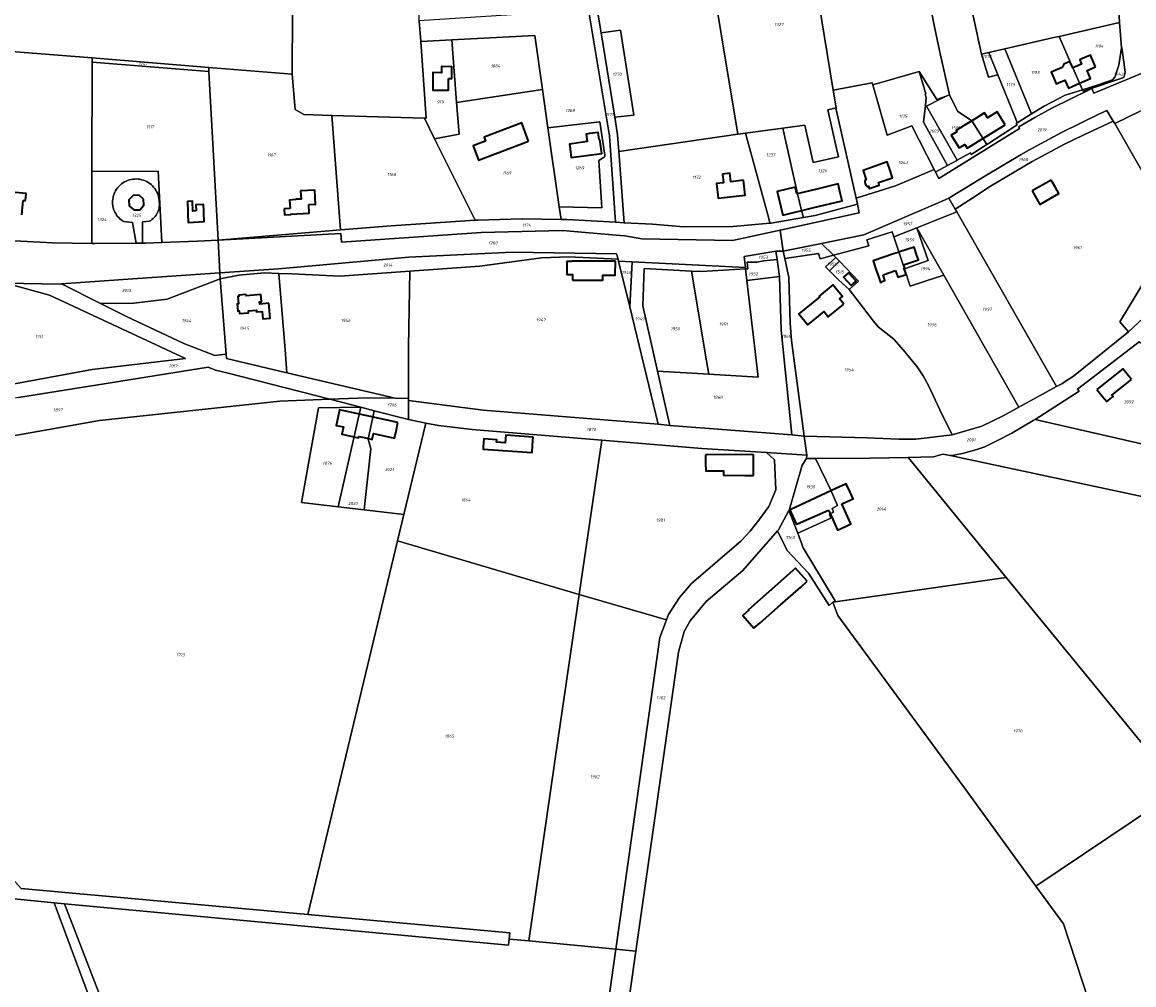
# Model space of a CAD drawing. Extents: x 177930 to 190767, y 381068 to 392034.
# Tile 280 of 318: x 181128 to 181770, y 389939 to 390496. Entities that reach past the tile are written whole.
import ezdxf
from ezdxf.enums import TextEntityAlignment as Align

# ---------------------------------------------------------------- set-up
doc = ezdxf.new("R2010")
doc.units = 0
for name, color, linetype, lineweight in [('B-XX-KG-GRENS_PERCEEL-GV', 150, 'Continuous', 25), ('B-XX-KG-GRENS_PERCEEL-S', 150, 'Continuous', 25), ('B-XX-OG-BEBOUWING-G', 7, 'Continuous', 35)]:
    doc.layers.add(name, color=color, linetype=linetype, lineweight=lineweight)
doc.styles.add('NLCS-ISO', font='NLCS-ISO.ttf', dxfattribs={"height": 1.8})

# ---------------------------------------------------------------- blocks, each defined once
blk = doc.blocks.new('SKG-PERCEELNUMMER-SO')
at = {"layer": 'DefPoints'}
blk.add_point((0, 0), dxfattribs=at)
at = {"style": 'NLCS-ISO', "oblique": 10, "flags": 1}
blk.add_attdef('GEMEENTECODE', text='', height=1.8, dxfattribs=at).set_placement((-0.5, 2.55), align=Align.MIDDLE_RIGHT)
at = {"style": 'NLCS-ISO', "oblique": 10}
blk.add_attdef('PERCEELNUMMER', text='', height=1.8, dxfattribs=at).set_placement((0, 0), align=Align.MIDDLE_CENTER)
at = {"style": 'NLCS-ISO', "oblique": 10, "flags": 1}
blk.add_attdef('SECTIE', text='', height=1.8, dxfattribs=at).set_placement((0.5, 2.5), align=Align.MIDDLE_LEFT)

msp = doc.modelspace()

# ---------------------------------------------------------------- linework, layer by layer
at = {"layer": 'B-XX-KG-GRENS_PERCEEL-GV'}
for points in [[(181283.774, 390465.641), (181285.585, 390445.323), (181290.616, 390442.346), (181306.768, 390441.751), (181360.266, 390440.21), (181361.265, 390440.181), (181358.115, 390484.595), (181357.274, 390496.445), (181357.34, 390510.083), (181357.807, 390606.111), (181346.797, 390607.044), (181284.709, 390612.306), (181284.233, 390537.641)], [(181444.534, 390598.761), (181460.12, 390503.203), (181462.324, 390489.644), (181473.503, 390491.154), (181481.276, 390441.895), (181470.247, 390440.916), (181471.936, 390430.531), (181472.63, 390420.954), (181541.366, 390430.945), (181513.187, 390600.571), (181443.887, 390602.73)], [(181598.168, 390446.213), (181596.526, 390456.367), (181588.215, 390507.212), (181573.26, 390598.7), (181513.187, 390600.571), (181541.366, 390430.945), (181545.903, 390431.604), (181567.495, 390434.457), (181580.106, 390436.123), (181584.909, 390414.604), (181599.562, 390417.879), (181598.472, 390422.759), (181593.463, 390445.163)], [(181168.2, 390475.068), (181235.623, 390469.569), (181283.774, 390465.641), (181284.233, 390537.641), (181022.833, 390559.66), (181017.497, 390515.583), (181031.046, 390513.973), (181013.068, 390441.369), (181013.022, 390441.182), (181038.178, 390438.307), (181041.738, 390465.844), (181058.624, 390465.14), (181089.251, 390463.863), (181089.826, 390481.415), (181126.373, 390478.479)], [(181761.952, 390495.524), (181760.033, 390530.752), (181723.203, 390526.957), (181721.687, 390526.801), (181672.552, 390521.738), (181682.293, 390477.237), (181686.403, 390478.18), (181695.747, 390480.325), (181723.973, 390486.805), (181727.099, 390487.523)], [(181656.39, 390451.022), (181661.701, 390452.949), (181663.751, 390453.693), (181658.098, 390478.419), (181655.092, 390493.153), (181649.585, 390519.784), (181626.034, 390514.96), (181614.431, 390512.583), (181588.215, 390507.212), (181596.526, 390456.367), (181619.024, 390460.758), (181619.401, 390459.433), (181646.237, 390467.171)], [(181464.521, 390418.833), (181464.523, 390418.53), (181464.448, 390418.237), (181464.301, 390417.972), (181464.092, 390417.753), (181461.559, 390416.256), (181461.105, 390415.862), (181462.891, 390388.484), (181438.157, 390389.08), (181439.209, 390381.673), (181442.54, 390381.62), (181470.612, 390380.082), (181467.188, 390430.074), (181455.104, 390502.873), (181357.274, 390496.445), (181358.115, 390484.595), (181376.078, 390485.531), (181424.106, 390488.034), (181428.531, 390456.871), (181431.675, 390434.73), (181461.653, 390438.204)], [(181472.63, 390420.954), (181471.936, 390430.531), (181470.247, 390440.916), (181462.324, 390489.644), (181460.12, 390503.203), (181455.104, 390502.873), (181467.188, 390430.074), (181470.612, 390380.082), (181475.612, 390379.808)], [(181761.952, 390495.524), (181727.099, 390487.523), (181734.967, 390469.318), (181740.533, 390456.695), (181749.01, 390459.43), (181758.017, 390462.368), (181759.269, 390464.044), (181761.62, 390470.984), (181763.138, 390481.012)], [(181470.247, 390440.916), (181481.276, 390441.895), (181473.503, 390491.154), (181462.324, 390489.644)], [(181358.115, 390484.595), (181361.265, 390440.181), (181360.266, 390440.21), (181366.186, 390428.296), (181380.306, 390431.001), (181378.893, 390449.225), (181376.078, 390485.531)], [(181376.078, 390485.531), (181378.893, 390449.225), (181428.531, 390456.871), (181424.106, 390488.034)], [(181695.747, 390480.325), (181711.105, 390442.68), (181718.35, 390447.18), (181730.6, 390453.49), (181740.533, 390456.695), (181734.967, 390469.318), (181727.099, 390487.523), (181723.973, 390486.805)], [(181168.2, 390475.068), (181126.373, 390478.479), (181089.826, 390481.415), (181089.251, 390463.863), (181058.624, 390465.14), (181032.586, 390419.065), (180978.321, 390426.53), (180971.175, 390386.881), (181036.452, 390377.634), (181065.561, 390373.962), (181089.141, 390371.557), (181107.001, 390370.272), (181123.273, 390369.291), (181145.394, 390368.239), (181168.116, 390367.794), (181168.149, 390409.498), (181168.198, 390472.663)], [(181682.293, 390477.237), (181686.266, 390463.923), (181691.617, 390465.358), (181686.403, 390478.18)], [(181691.617, 390465.358), (181701.817, 390440.277), (181702.905, 390437.587), (181711.105, 390442.68), (181695.747, 390480.325), (181686.403, 390478.18)], [(181740.933, 390455.788), (181764.525, 390463.851), (181765.155, 390466.899), (181764.836, 390469.821), (181763.377, 390481.043), (181763.138, 390481.012), (181761.62, 390470.984), (181759.269, 390464.044), (181758.017, 390462.368), (181749.01, 390459.43), (181740.533, 390456.695)], [(181168.198, 390472.663), (181168.149, 390409.498), (181206.311, 390409.549), (181208.545, 390368.314), (181229.135, 390369.123), (181241.044, 390369.763), (181235.752, 390467.196)], [(181235.623, 390469.569), (181168.2, 390475.068), (181168.198, 390472.663), (181235.752, 390467.196)], [(181283.774, 390465.641), (181235.623, 390469.569), (181235.752, 390467.196), (181241.044, 390369.763), (181291.27, 390374.05), (181311.808, 390375.711), (181306.768, 390441.751), (181290.616, 390442.346), (181285.585, 390445.323)], [(181654.797, 390410.587), (181655.58, 390409.054), (181655.86, 390409.17), (181662.553, 390412.878), (181648.733, 390437.982), (181649.789, 390447.537), (181649.821, 390447.828), (181650.283, 390452.003), (181649.656, 390454.116), (181650.058, 390454.235), (181646.237, 390467.171), (181619.401, 390459.433), (181627.652, 390430.4), (181641.894, 390435.835)], [(181662.553, 390412.878), (181667.871, 390415.824), (181668.178, 390415.994), (181666.678, 390418.621), (181650.401, 390447.135), (181658.249, 390451.173), (181661.701, 390452.949), (181656.39, 390451.022), (181646.237, 390467.171), (181650.058, 390454.235), (181649.656, 390454.116), (181650.283, 390452.003), (181649.821, 390447.828), (181649.789, 390447.537), (181648.733, 390437.982)], [(181439.209, 390381.673), (181438.157, 390389.08), (181431.675, 390434.73), (181428.531, 390456.871), (181378.893, 390449.225), (181380.306, 390431.001), (181366.186, 390428.296), (181389.602, 390381.187), (181390.89, 390381.27), (181416.82, 390382.03)], [(181598.168, 390446.213), (181598.311, 390445.33), (181609.696, 390394.042), (181632.477, 390401.049), (181654.797, 390410.587), (181641.894, 390435.835), (181627.652, 390430.4), (181619.401, 390459.433), (181619.024, 390460.758), (181596.526, 390456.367)], [(181685.351, 390425.085), (181676.682, 390438.81), (181668.338, 390444.37), (181663.751, 390453.693), (181661.701, 390452.949), (181658.249, 390451.173), (181650.401, 390447.135), (181666.678, 390418.621), (181668.178, 390415.994), (181668.221, 390416.018), (181675.77, 390420.2), (181676.3, 390419.3)], [(181799.588, 390447.573), (181798.715, 390452.933), (181797.709, 390452.756), (181773.889, 390444.22), (181759.337, 390437.242), (181789.273, 390384.642), (181788.899, 390438.625), (181795.486, 390440.415), (181800.585, 390441.447)], [(181580.106, 390436.123), (181567.495, 390434.457), (181575.84, 390396.504), (181578.285, 390386.824), (181579.283, 390382.871), (181586.02, 390384.07), (181610.492, 390390.455), (181609.696, 390394.042), (181598.311, 390445.33), (181598.168, 390446.213), (181593.463, 390445.163), (181598.472, 390422.759), (181599.562, 390417.879), (181584.909, 390414.604)], [(181663.39, 390393.985), (181667.059, 390387.558), (181677.161, 390394.216), (181687.326, 390401.017), (181711.413, 390415.191), (181730.13, 390425.302), (181740.905, 390430.383), (181758.362, 390438.44), (181754.719, 390444.648), (181750.066, 390442.544), (181728.487, 390431.97), (181709.484, 390421.756), (181705.107, 390419.244), (181684.141, 390406.646)], [(181366.186, 390428.296), (181360.266, 390440.21), (181306.768, 390441.751), (181311.808, 390375.711), (181341.1, 390378.08), (181389.602, 390381.187)], [(181461.653, 390438.204), (181431.675, 390434.73), (181438.157, 390389.08), (181462.891, 390388.484), (181461.105, 390415.862), (181461.559, 390416.256), (181464.092, 390417.753), (181464.301, 390417.972), (181464.448, 390418.237), (181464.523, 390418.53), (181464.521, 390418.833)], [(181759.337, 390437.242), (181758.362, 390438.44), (181740.905, 390430.383), (181730.13, 390425.302), (181711.413, 390415.191), (181687.326, 390401.017), (181677.161, 390394.216), (181667.059, 390387.558), (181667.914, 390386.06), (181725.498, 390285.183), (181728.589, 390286.652), (181731.224, 390288.394), (181735.352, 390291.166), (181767.104, 390316.775), (181762.136, 390322.44), (181794.34, 390375.774), (181789.273, 390384.642)], [(181559.941, 390379.498), (181559.217, 390382.185), (181545.903, 390431.604), (181541.366, 390430.945), (181472.63, 390420.954), (181475.612, 390379.808), (181492, 390378.91), (181510.19, 390377.35), (181538.78, 390377.71)], [(181559.217, 390382.185), (181559.941, 390379.498), (181560.68, 390379.56), (181579.283, 390382.871), (181578.285, 390386.824), (181575.84, 390396.504), (181567.495, 390434.457), (181545.903, 390431.604)], [(181208.545, 390368.314), (181206.311, 390409.549), (181168.149, 390409.498), (181168.116, 390367.794), (181170.041, 390367.756), (181193.709, 390367.909), (181191.477, 390380.012), (181186.628, 390380.468), (181185.809, 390380.959), (181185.029, 390381.511), (181184.293, 390382.119), (181183.604, 390382.781), (181182.966, 390383.492), (181182.384, 390384.25), (181181.861, 390385.049), (181181.398, 390385.884), (181181, 390386.753), (181180.668, 390387.648), (181180.403, 390388.566), (181180.209, 390389.501), (181180.085, 390390.448), (181180.032, 390391.402), (181180.056, 390392.435), (181180.158, 390393.463), (181180.339, 390394.481), (181180.597, 390395.481), (181180.932, 390396.459), (181181.34, 390397.408), (181181.819, 390398.323), (181182.367, 390399.199), (181182.981, 390400.031), (181183.656, 390400.813), (181184.39, 390401.541), (181185.177, 390402.21), (181186.013, 390402.818), (181186.893, 390403.359), (181187.811, 390403.832), (181188.764, 390404.233), (181189.744, 390404.56), (181190.746, 390404.811), (181191.765, 390404.984), (181192.794, 390405.079), (181193.827, 390405.095), (181194.859, 390405.032), (181195.882, 390404.89), (181196.892, 390404.67), (181197.881, 390404.373), (181198.846, 390404.001), (181199.779, 390403.557), (181200.675, 390403.043), (181201.529, 390402.461), (181202.336, 390401.816), (181203.091, 390401.111), (181203.791, 390400.35), (181204.429, 390399.538), (181205.004, 390398.679), (181205.512, 390397.779), (181205.949, 390396.843), (181206.313, 390395.876), (181206.602, 390394.884), (181206.814, 390393.872), (181206.948, 390392.848), (181207.003, 390391.816), (181207.09, 390390.928), (181207.105, 390390.036), (181207.047, 390389.145), (181206.917, 390388.263), (181206.716, 390387.393), (181206.445, 390386.543), (181206.106, 390385.718), (181205.7, 390384.923), (181205.232, 390384.164), (181204.703, 390383.445), (181204.118, 390382.771), (181203.48, 390382.148), (181202.793, 390381.578), (181202.062, 390381.066), (181201.292, 390380.615), (181197.313, 390380.288), (181197.308, 390367.932), (181199.123, 390367.944)], [(181201.292, 390380.615), (181202.062, 390381.066), (181202.793, 390381.578), (181203.48, 390382.148), (181204.118, 390382.771), (181204.703, 390383.445), (181205.232, 390384.164), (181205.7, 390384.923), (181206.106, 390385.718), (181206.445, 390386.543), (181206.716, 390387.393), (181206.917, 390388.263), (181207.047, 390389.145), (181207.105, 390390.036), (181207.09, 390390.928), (181207.003, 390391.816), (181206.948, 390392.848), (181206.814, 390393.872), (181206.602, 390394.884), (181206.313, 390395.876), (181205.949, 390396.843), (181205.512, 390397.779), (181205.004, 390398.679), (181204.429, 390399.538), (181203.791, 390400.35), (181203.091, 390401.111), (181202.336, 390401.816), (181201.529, 390402.461), (181200.675, 390403.043), (181199.779, 390403.557), (181198.846, 390404.001), (181197.881, 390404.373), (181196.892, 390404.67), (181195.882, 390404.89), (181194.859, 390405.032), (181193.827, 390405.095), (181192.794, 390405.079), (181191.765, 390404.984), (181190.746, 390404.811), (181189.744, 390404.56), (181188.764, 390404.233), (181187.811, 390403.832), (181186.893, 390403.359), (181186.013, 390402.818), (181185.177, 390402.21), (181184.39, 390401.541), (181183.656, 390400.813), (181182.981, 390400.031), (181182.367, 390399.199), (181181.819, 390398.323), (181181.34, 390397.408), (181180.932, 390396.459), (181180.597, 390395.481), (181180.339, 390394.481), (181180.158, 390393.463), (181180.056, 390392.435), (181180.032, 390391.402), (181180.085, 390390.448), (181180.209, 390389.501), (181180.403, 390388.566), (181180.668, 390387.648), (181181, 390386.753), (181181.398, 390385.884), (181181.861, 390385.049), (181182.384, 390384.25), (181182.966, 390383.492), (181183.604, 390382.781), (181184.293, 390382.119), (181185.029, 390381.511), (181185.809, 390380.959), (181186.628, 390380.468), (181191.477, 390380.012), (181193.709, 390367.909), (181197.308, 390367.932), (181197.313, 390380.288)], [(181589.74, 390367.832), (181596.676, 390360.98), (181617.047, 390366.474), (181616.022, 390369.949), (181630.502, 390374.474), (181631.52, 390371.608), (181644.873, 390376.91), (181667.914, 390386.06), (181667.059, 390387.558), (181663.39, 390393.985), (181659.857, 390392.437), (181614.24, 390372.831)], [(181565.823, 390375.495), (181611.588, 390385.521), (181610.492, 390390.455), (181586.02, 390384.07), (181579.283, 390382.871), (181560.68, 390379.56), (181559.941, 390379.498), (181538.78, 390377.71), (181510.19, 390377.35), (181492, 390378.91), (181475.612, 390379.808), (181470.612, 390380.082), (181442.54, 390381.62), (181439.209, 390381.673), (181416.82, 390382.03), (181390.89, 390381.27), (181389.602, 390381.187), (181341.1, 390378.08), (181311.808, 390375.711), (181291.27, 390374.05), (181241.044, 390369.763), (181311.97, 390373.58), (181312.359, 390368.485), (181393.137, 390374.075), (181440.103, 390375.378), (181471.124, 390372.61), (181476.163, 390372.207), (181485.949, 390370.435), (181538.263, 390369.457)], [(181660.44, 390349.456), (181703.805, 390273.066), (181725.498, 390285.183), (181667.914, 390386.06), (181644.873, 390376.91)], [(181789.273, 390384.642), (181794.34, 390375.774), (181762.136, 390322.44), (181767.104, 390316.775), (181778.486, 390327.3), (181802.86, 390351.282), (181806.482, 390357.47), (181812.113, 390367.778), (181813.887, 390372.365), (181821.202, 390389.479)], [(181565.823, 390375.495), (181538.263, 390369.457), (181485.949, 390370.435), (181476.163, 390372.207), (181471.124, 390372.61), (181440.103, 390375.378), (181393.137, 390374.075), (181312.359, 390368.485), (181311.97, 390373.58), (181241.044, 390369.763), (181242.074, 390350.799), (181275.922, 390353.151), (181351.323, 390359.928), (181411.164, 390362.698), (181471.186, 390361.815), (181472.161, 390358.761), (181472.514, 390357.656), (181480.425, 390357.258), (181545.838, 390353.961), (181545.002, 390360.306), (181563.383, 390363.391), (181567.686, 390363.28)], [(181596.676, 390360.98), (181598.056, 390359.616), (181600.19, 390357.61), (181611.132, 390346.053), (181605.754, 390341.177), (181619.761, 390322.953), (181622.525, 390319.687), (181631.529, 390312.458), (181637.17, 390306.151), (181644.985, 390296.473), (181648.502, 390291.259), (181651.58, 390285.662), (181658.185, 390271.651), (181665.289, 390257.119), (181682.328, 390262.103), (181694.828, 390268.052), (181703.805, 390273.066), (181660.44, 390349.456), (181649.723, 390345.934), (181641.037, 390343.108), (181637.796, 390353.167), (181631.52, 390371.608), (181630.502, 390374.474), (181616.022, 390369.949), (181617.047, 390366.474)], [(181637.796, 390353.167), (181651.427, 390357.896), (181644.873, 390376.91), (181631.52, 390371.608)], [(181644.873, 390376.91), (181651.427, 390357.896), (181637.796, 390353.167), (181641.037, 390343.108), (181649.723, 390345.934), (181660.44, 390349.456)], [(181568.541, 390359.158), (181587.979, 390362.029), (181588.991, 390358.907), (181596.676, 390360.98), (181589.74, 390367.832), (181567.686, 390363.28)], [(181242.321, 390347.333), (181253.041, 390349.558), (181267.819, 390350.733), (181276.139, 390350.43), (181283.623, 390350.158), (181311.297, 390348.847), (181351.897, 390351.792), (181392.227, 390354.717), (181427.945, 390359.551), (181443.538, 390360.074), (181472.161, 390358.761), (181471.186, 390361.815), (181411.164, 390362.698), (181351.323, 390359.928), (181275.922, 390353.151), (181242.074, 390350.799), (181242.263, 390347.311)], [(181472.514, 390357.656), (181472.161, 390358.761), (181443.538, 390360.074), (181427.945, 390359.551), (181392.227, 390354.717), (181351.897, 390351.792), (181351.125, 390308.086), (181351.105, 390278.139), (181351.104, 390277.091), (181394.291, 390271.415), (181495.378, 390263.392), (181478.925, 390331.226)], [(181563.383, 390363.391), (181545.002, 390360.306), (181545.838, 390353.961), (181545.917, 390353.154), (181547.207, 390353.185), (181546.792, 390356.951), (181552.47, 390356.98), (181556.51, 390357.72), (181564.197, 390358.553)], [(181567.686, 390363.28), (181563.383, 390363.391), (181564.197, 390358.553), (181565.305, 390350.03), (181565.468, 390348.778), (181566.531, 390317.694), (181572.585, 390257.078), (181579.768, 390256.377), (181572.448, 390311.629), (181571.639, 390321.77), (181570.832, 390348.118), (181568.541, 390359.158)], [(181596.676, 390360.98), (181588.991, 390358.907), (181587.979, 390362.029), (181568.541, 390359.158), (181570.832, 390348.118), (181571.639, 390321.77), (181572.448, 390311.629), (181579.768, 390256.377), (181616.108, 390255.374), (181634.449, 390254.644), (181644.343, 390254.688), (181665.289, 390257.119), (181658.185, 390271.651), (181651.58, 390285.662), (181648.502, 390291.259), (181644.985, 390296.473), (181637.17, 390306.151), (181631.529, 390312.458), (181622.525, 390319.687), (181619.761, 390322.953), (181605.754, 390341.177), (181599.627, 390346.787), (181594.405, 390352.054), (181592.14, 390354.339), (181598.056, 390359.616)], [(181472.514, 390357.656), (181478.925, 390331.226), (181480.425, 390357.258)], [(181495.378, 390263.392), (181502.074, 390262.571), (181500.009, 390271.738), (181494.99, 390294.02), (181486.514, 390331.653), (181487.208, 390353.346), (181514.555, 390351.87), (181520.398, 390351.555), (181545.917, 390353.154), (181545.838, 390353.961), (181480.425, 390357.258), (181478.925, 390331.226)], [(181545.917, 390353.154), (181546.675, 390346.396), (181565.468, 390348.778), (181565.305, 390350.03), (181564.197, 390358.553), (181556.51, 390357.72), (181552.47, 390356.98), (181546.792, 390356.951), (181547.207, 390353.185)], [(181598.056, 390359.616), (181592.14, 390354.339), (181594.405, 390352.054), (181600.19, 390357.61)], [(181594.405, 390352.054), (181599.627, 390346.787), (181605.754, 390341.177), (181611.132, 390346.053), (181600.19, 390357.61)], [(181150.623, 390344.418), (181173.146, 390333.091), (181192.34, 390333.193), (181211.666, 390335.592), (181242.263, 390347.311), (181242.074, 390350.799), (181194.437, 390347.49)], [(181242.263, 390347.311), (181211.666, 390335.592), (181192.34, 390333.193), (181173.146, 390333.091), (181188.053, 390325.594), (181221.214, 390309.9), (181239.053, 390303.108), (181239.192, 390303.071), (181245.752, 390303.726), (181242.321, 390347.333)], [(181245.752, 390303.726), (181245.944, 390301.289), (181280.804, 390292.971), (181279.721, 390306.315), (181276.139, 390350.43), (181267.819, 390350.733), (181253.041, 390349.558), (181242.321, 390347.333)], [(181280.804, 390292.971), (181343.369, 390278.267), (181351.105, 390278.139), (181351.125, 390308.086), (181351.897, 390351.792), (181311.297, 390348.847), (181283.623, 390350.158), (181276.139, 390350.43), (181279.721, 390306.315)], [(181494.99, 390294.02), (181524.673, 390292.197), (181523.549, 390298.826), (181514.555, 390351.87), (181487.208, 390353.346), (181486.514, 390331.653)], [(181524.673, 390292.197), (181494.99, 390294.02), (181500.009, 390271.738), (181502.074, 390262.571), (181572.585, 390257.078), (181566.531, 390317.694), (181565.468, 390348.778), (181546.675, 390346.396), (181553.084, 390290.452)], [(181514.555, 390351.87), (181523.549, 390298.826), (181524.673, 390292.197), (181553.084, 390290.452), (181546.675, 390346.396), (181545.917, 390353.154), (181520.398, 390351.555)], [(181111.525, 390344.882), (181107.519, 390337.948), (181071.633, 390275.843), (181115.953, 390285.21), (181168.266, 390294.971), (181222.199, 390301.376), (181143.672, 390337.914), (181118.456, 390344.915)], [(181790.584, 390248.358), (181797.075, 390257.582), (181803.723, 390284.477), (181773.381, 390310.935), (181737.72, 390283.516), (181738.646, 390282.497), (181713.147, 390265.998)], [(181068.034, 390269.615), (181061.797, 390258.82), (181051.187, 390239.98), (181068.418, 390244.756), (181119.376, 390256.063), (181172.452, 390265.524), (181276.769, 390276.588), (181305.598, 390277.701), (181246.03, 390292.942), (181239.484, 390294.504), (181235.224, 390296.244), (181180.039, 390287.501), (181125.631, 390278.718), (181076.023, 390270.839)], [(181323.473, 390273.127), (181305.598, 390277.701), (181276.769, 390276.588), (181172.452, 390265.524), (181119.376, 390256.063), (181068.418, 390244.756), (181051.187, 390239.98), (181047.551, 390233.469), (181068.805, 390239.631), (181122.261, 390250.839), (181110.102, 390098.95), (181113.689, 390096.188), (181114.356, 390091.618), (181120.511, 390002.45), (181127.274, 389994.816), (181292.973, 389979.812), (181344.748, 390195.907), (181348.4, 390211.151), (181325.452, 390213.823), (181310.48, 390215.566), (181289.253, 390218.037), (181299.101, 390272.809)], [(181351.105, 390278.139), (181343.369, 390278.267), (181327.19, 390278.534), (181305.598, 390277.701), (181323.473, 390273.127), (181331.29, 390271.127), (181351.097, 390266.059), (181351.104, 390277.091)], [(181579.768, 390256.377), (181572.585, 390257.078), (181502.074, 390262.571), (181495.378, 390263.392), (181394.291, 390271.415), (181351.104, 390277.091), (181351.097, 390266.059), (181361.057, 390263.977), (181368.318, 390262.459), (181387.908, 390260.229), (181462.785, 390254.001), (181520.512, 390249.199), (181557.888, 390246.889), (181581.235, 390245.308)], [(181860.507, 390203.181), (181855.047, 390234.726), (181853.777, 390242.067), (181851.686, 390243.491), (181849.63, 390244.966), (181847.612, 390246.493), (181845.633, 390248.069), (181843.693, 390249.694), (181841.795, 390251.366), (181839.939, 390253.086), (181812.228, 390279.115), (181811.331, 390277.841), (181797.075, 390257.582), (181794.571, 390247.451), (181790.584, 390248.358), (181713.147, 390265.998), (181712.009, 390265.425), (181699.715, 390258.17), (181691.019, 390253.604), (181684.133, 390250.235), (181679.433, 390248.622), (181671.236, 390246.392), (181664.974, 390245.245), (181664.123, 390245.12)], [(181310.48, 390215.566), (181323.473, 390273.127), (181299.101, 390272.809), (181289.253, 390218.037)], [(181331.29, 390271.127), (181323.473, 390273.127), (181310.48, 390215.566), (181325.452, 390213.823), (181326.04, 390219.25), (181329.278, 390249.125), (181327.696, 390254.713), (181330.471, 390267.381)], [(181351.097, 390266.059), (181331.29, 390271.127), (181330.471, 390267.381), (181327.696, 390254.713), (181329.278, 390249.125), (181326.04, 390219.25), (181325.452, 390213.823), (181348.4, 390211.151), (181361.057, 390263.977)], [(181348.4, 390211.151), (181344.748, 390195.907), (181449.681, 390164.803), (181462.785, 390254.001), (181387.908, 390260.229), (181368.318, 390262.459), (181361.057, 390263.977)], [(181500.225, 390150.259), (181501.4, 390153.28), (181507.673, 390163.115), (181514.611, 390171.202), (181543.371, 390195.951), (181548.483, 390201.412), (181553.614, 390207.8), (181559.231, 390215.797), (181563.283, 390225.363), (181562.664, 390242.659), (181557.888, 390246.889), (181520.512, 390249.199), (181462.785, 390254.001), (181449.681, 390164.803)], [(181557.888, 390246.889), (181562.664, 390242.659), (181563.283, 390225.363), (181559.231, 390215.797), (181553.614, 390207.8), (181548.483, 390201.412), (181543.371, 390195.951), (181514.611, 390171.202), (181507.673, 390163.115), (181501.4, 390153.28), (181500.225, 390150.259), (181496.242, 390140.015), (181470.827, 389959.841), (181482.49, 389958.628), (181507.098, 390131.438), (181510.426, 390143.513), (181513.861, 390149.552), (181523.179, 390160.703), (181544.227, 390178.791), (181564.338, 390201.621), (181564.902, 390202.261), (181570.957, 390213.472), (181571.335, 390214.172), (181578.568, 390239.638), (181581.002, 390243.377), (181581.235, 390245.308)], [(181747.49, 389919.638), (181942.456, 389929.319), (181936.143, 389952.125), (181867.405, 390200.45), (181865.486, 390200.914), (181865.415, 390202.133), (181860.507, 390203.181), (181664.123, 390245.12), (181659.938, 390246.014), (181654.508, 390244.364), (181639.87, 390244.117), (181640.973, 390242.767), (181696.559, 390174.745), (181796.87, 390052.108), (181713.534, 389996.138), (181729.647, 389974.368)], [(181570.957, 390213.472), (181576.083, 390200.231), (181595.192, 390208.99), (181594.338, 390211.225), (181596.667, 390212.405), (181595.821, 390214.591), (181599.073, 390216.292), (181595.113, 390225.136), (181586.259, 390243.429), (181581.002, 390243.377), (181578.568, 390239.638), (181571.335, 390214.172)], [(181639.87, 390244.117), (181617.55, 390243.74), (181586.259, 390243.429), (181595.113, 390225.136), (181599.073, 390216.292), (181595.821, 390214.591), (181596.667, 390212.405), (181594.338, 390211.225), (181595.192, 390208.99), (181576.083, 390200.231), (181579.249, 390191.854), (181597.574, 390161.234), (181596.278, 390160.355), (181696.559, 390174.745), (181640.973, 390242.767)], [(181564.338, 390201.621), (181569.898, 390190.179), (181582.279, 390177.101), (181594.16, 390158.547), (181596.278, 390160.355), (181597.574, 390161.234), (181579.249, 390191.854), (181576.083, 390200.231), (181570.957, 390213.472), (181564.902, 390202.261)], [(181409.285, 389965.547), (181420.585, 389964.499), (181437.275, 390080.357), (181449.681, 390164.803), (181344.748, 390195.907), (181292.973, 389979.812), (181409.64, 389969.248)], [(181696.559, 390174.745), (181596.278, 390160.355), (181599.263, 390152.703), (181633.27, 390106.25), (181674.235, 390050.373), (181713.534, 389996.138), (181796.87, 390052.108)], [(181420.585, 389964.499), (181470.827, 389959.841), (181496.242, 390140.015), (181500.225, 390150.259), (181449.681, 390164.803), (181437.275, 390080.357)], [(181112.331, 390031.13), (181114.613, 389997.797), (181115.626, 389992.61), (181117.286, 389990.031), (181121.293, 389988.972), (181146.31, 389986.506), (181152.242, 389985.983), (181408.946, 389962.018), (181409.285, 389965.547), (181409.64, 389969.248), (181292.973, 389979.812), (181127.274, 389994.816), (181120.511, 390002.45), (181114.356, 390091.618), (181113.689, 390096.188), (181110.102, 390098.95), (180970.267, 390095.081), (180966.272, 390088.295), (181102.34, 390092.281), (181108.507, 390086.973)], [(181146.31, 389986.506), (181121.293, 389988.972), (181119.201, 389985.692), (180898.743, 389959.742), (180932.637, 389874.239), (181177.723, 389902.103)], [(181347.161, 389525.643), (181283.499, 389671.611), (181240.748, 389769.632), (181196.676, 389870.684), (181152.242, 389985.983), (181146.31, 389986.506), (181177.723, 389902.103), (181190.876, 389866.764), (181193.208, 389861.477), (181214.297, 389813.677), (181234.566, 389767.735), (181302.915, 389612.81), (181342.422, 389523.262)], [(181451.809, 389834.204), (181456.443, 389860.242), (181458.815, 389876.218), (181463.159, 389905.481), (181470.827, 389959.841), (181420.585, 389964.499), (181409.285, 389965.547), (181408.946, 389962.018), (181152.242, 389985.983), (181196.676, 389870.684), (181240.748, 389769.632), (181348.41, 389802.57)]]:
    msp.add_lwpolyline(points, close=True, dxfattribs=at)
for points in [[(181760.033, 390530.752), (181761.952, 390495.524), (181763.138, 390481.012), (181763.377, 390481.043), (181764.836, 390469.821), (181765.155, 390466.899), (181764.525, 390463.851), (181740.933, 390455.788), (181740.533, 390456.695), (181730.6, 390453.49), (181718.35, 390447.18), (181711.105, 390442.68), (181702.905, 390437.587), (181702.33, 390437.23), (181702.84, 390436.38), (181686.22, 390425.64), (181685.351, 390425.085), (181676.3, 390419.3), (181675.77, 390420.2), (181668.221, 390416.018), (181668.178, 390415.994), (181667.871, 390415.824), (181662.553, 390412.878), (181655.86, 390409.17), (181655.58, 390409.054), (181657.484, 390405.328), (181704.222, 390434.335), (181703.835, 390435.29), (181713.004, 390440.706), (181722.877, 390446.121), (181733.821, 390451.383), (181746.058, 390457.335), (181747.193, 390454.676), (181751.458, 390456.46), (181777.83, 390467.489)], [(181649.585, 390519.784), (181655.092, 390493.153), (181658.098, 390478.419), (181663.751, 390453.693), (181668.338, 390444.37), (181676.682, 390438.81), (181685.351, 390425.085), (181686.22, 390425.64), (181702.84, 390436.38), (181702.33, 390437.23), (181702.905, 390437.587), (181701.817, 390440.277), (181691.617, 390465.358), (181686.266, 390463.923), (181682.293, 390477.237), (181672.552, 390521.738)], [(181777.83, 390467.489), (181751.458, 390456.46), (181747.193, 390454.676), (181746.058, 390457.335), (181733.821, 390451.383), (181722.877, 390446.121), (181713.004, 390440.706), (181703.835, 390435.29), (181704.222, 390434.335), (181657.484, 390405.328), (181655.58, 390409.054), (181654.797, 390410.587), (181632.477, 390401.049), (181609.696, 390394.042), (181610.492, 390390.455), (181611.588, 390385.521), (181565.823, 390375.495), (181567.686, 390363.28), (181589.74, 390367.832), (181614.24, 390372.831), (181659.857, 390392.437), (181663.39, 390393.985), (181684.141, 390406.646), (181705.107, 390419.244), (181709.484, 390421.756), (181728.487, 390431.97), (181750.066, 390442.544), (181754.719, 390444.648), (181758.362, 390438.44), (181759.337, 390437.242), (181773.889, 390444.22)], [(181118.456, 390344.915), (181149.846, 390344.364), (181150.623, 390344.418), (181194.437, 390347.49), (181242.074, 390350.799), (181241.044, 390369.763), (181229.135, 390369.123), (181208.545, 390368.314), (181199.123, 390367.944), (181197.308, 390367.932), (181193.709, 390367.909), (181170.041, 390367.756), (181168.116, 390367.794), (181145.394, 390368.239), (181123.273, 390369.291)], [(181125.631, 390278.718), (181180.039, 390287.501), (181235.224, 390296.244), (181239.484, 390294.504), (181246.03, 390292.942), (181305.598, 390277.701), (181327.19, 390278.534), (181343.369, 390278.267), (181280.804, 390292.971), (181245.944, 390301.289), (181245.752, 390303.726), (181239.192, 390303.071), (181239.053, 390303.108), (181221.214, 390309.9), (181188.053, 390325.594), (181173.146, 390333.091), (181150.623, 390344.418), (181149.846, 390344.364), (181118.456, 390344.915), (181143.672, 390337.914), (181222.199, 390301.376), (181168.266, 390294.971), (181115.953, 390285.21)], [(181778.486, 390327.3), (181767.104, 390316.775), (181735.352, 390291.166), (181731.224, 390288.394), (181728.589, 390286.652), (181725.498, 390285.183), (181703.805, 390273.066), (181694.828, 390268.052), (181682.328, 390262.103), (181665.289, 390257.119), (181644.343, 390254.688), (181634.449, 390254.644), (181616.108, 390255.374), (181579.768, 390256.377), (181581.235, 390245.308), (181581.002, 390243.377), (181586.259, 390243.429), (181617.55, 390243.74), (181639.87, 390244.117), (181654.508, 390244.364), (181659.938, 390246.014), (181664.123, 390245.12), (181664.974, 390245.245), (181671.236, 390246.392), (181679.433, 390248.622), (181684.133, 390250.235), (181691.019, 390253.604), (181699.715, 390258.17), (181712.009, 390265.425), (181713.147, 390265.998), (181738.646, 390282.497), (181737.72, 390283.516), (181773.381, 390310.935)], [(181747.49, 389919.638), (181729.647, 389974.368), (181713.534, 389996.138), (181674.235, 390050.373), (181633.27, 390106.25), (181599.263, 390152.703), (181596.278, 390160.355), (181594.16, 390158.547), (181582.279, 390177.101), (181569.898, 390190.179), (181564.338, 390201.621), (181544.227, 390178.791), (181523.179, 390160.703), (181513.861, 390149.552), (181510.426, 390143.513), (181507.098, 390131.438), (181482.49, 389958.628), (181462.53, 389818.454)], [(181462.53, 389818.454), (181482.49, 389958.628), (181470.827, 389959.841), (181463.159, 389905.481)]]:
    msp.add_lwpolyline(points, dxfattribs=at)
at = {"layer": 'B-XX-OG-BEBOUWING-G'}
for points in [[(181748.166, 390469.992), (181745.257, 390476.669), (181740.673, 390474.672)], [(181728.87, 390469.624), (181722.541, 390466.906), (181723.444, 390464.671)], [(181734.955, 390469.312), (181733.331, 390473.047), (181729.711, 390471.535), (181728.87, 390469.624)], [(181740.673, 390474.672), (181738.952, 390473.932), (181740.004, 390471.481), (181734.955, 390469.312)], [(181738.813, 390460.457), (181745.223, 390463.249), (181743.224, 390467.838), (181748.166, 390469.992)], [(181723.444, 390464.671), (181725.441, 390460.088), (181730.405, 390462.25), (181732.403, 390457.664), (181738.813, 390460.457)], [(181695.857, 390436.425), (181693.161, 390440.767), (181691.325, 390443.863), (181685.754, 390440.414), (181683.972, 390443.293), (181678.539, 390439.924)], [(181678.539, 390439.924), (181671.813, 390435.754), (181667.58, 390433.094), (181667.987, 390432.446), (181664.655, 390430.353), (181669.267, 390423.009), (181672.601, 390425.102), (181674.01, 390422.86), (181684.926, 390429.638)], [(181684.926, 390429.638), (181695.857, 390436.425)], [(181293.458, 390390.389), (181297.077, 390390.538), (181297.097, 390390.248), (181297.369, 390390.263), (181297.149, 390394.408), (181296.922, 390398.672), (181288.668, 390398.234)], [(181582.201, 390398.054), (181577.151, 390396.825), (181575.528, 390396.428), (181574.562, 390400.377), (181564.166, 390397.833), (181565.131, 390393.891), (181567.49, 390384.198), (181584.562, 390388.352)], [(181600.5, 390397.164), (181599.291, 390402.193), (181587.746, 390399.404), (181582.201, 390398.054)], [(181722.504, 390404.433), (181711.456, 390398.286)], [(181713.932, 390393.836), (181715.894, 390390.415), (181726.864, 390396.708), (181724.888, 390400.148)], [(181724.888, 390400.148), (181722.504, 390404.433)], [(181129.664, 390392.638), (181130.035, 390396.76), (181119.563, 390397.718), (181118.517, 390386.063), (181119.609, 390385.962), (181121.596, 390385.778)], [(181127.687, 390384.323), (181128.454, 390392.731)], [(181128.454, 390392.731), (181129.664, 390392.638)], [(181228.377, 390386.642), (181226.485, 390386.54), (181226.176, 390392.258), (181223.262, 390392.1), (181223.571, 390386.372), (181223.462, 390386.366), (181223.547, 390384.816)], [(181288.668, 390398.234), (181288.981, 390393.327), (181288.65, 390393.506), (181286.285, 390393.356), (181285.999, 390393.137), (181282.376, 390392.907), (181282.69, 390388.058)], [(181584.562, 390388.352), (181601.633, 390392.505), (181600.5, 390397.164)], [(181711.456, 390398.286), (181713.932, 390393.836)], [(181232.712, 390386.876), (181232.572, 390390.249), (181228.235, 390390.069), (181228.377, 390386.642)], [(181232.791, 390385.37), (181232.712, 390386.876)], [(181279.223, 390387.869), (181279.419, 390384.275), (181283.023, 390384.471), (181283.007, 390384.771), (181293.701, 390385.353), (181293.458, 390390.389)], [(181282.69, 390388.058), (181279.223, 390387.869)], [(181223.547, 390384.816), (181223.811, 390379.925), (181233.059, 390380.426), (181232.791, 390385.37)], [(181631.429, 390361.729), (181619.621, 390357.71), (181621.236, 390352.967), (181622.68, 390348.724), (181623.883, 390345.19)], [(181634.124, 390362.646), (181631.429, 390361.729)], [(181634.823, 390362.884), (181634.124, 390362.646)], [(181637.401, 390353.734), (181637.764, 390353.858), (181637.232, 390355.42), (181645.764, 390358.324), (181644.913, 390360.825), (181643.237, 390365.748), (181634.823, 390362.884)], [(181470.632, 390357.484), (181445.531, 390357.601), (181445.529, 390357.343), (181442.547, 390357.357), (181442.524, 390352.325)], [(181465.479, 390349.442), (181470.594, 390349.418), (181470.632, 390357.484)], [(181632.536, 390352.079), (181633.832, 390348.273), (181638.697, 390349.93), (181637.401, 390353.734)], [(181442.524, 390352.325), (181442.508, 390349.816), (181445.834, 390349.802), (181445.82, 390346.581)], [(181445.82, 390346.581), (181463.446, 390346.503), (181463.459, 390349.449), (181464.167, 390349.446)], [(181464.167, 390349.446), (181465.479, 390349.442)], [(181623.883, 390345.19), (181624.272, 390345.322), (181624.167, 390345.631), (181626.391, 390346.388), (181625.293, 390349.613)], [(181625.293, 390349.613), (181632.536, 390352.079)], [(181768.895, 390289.154), (181763.909, 390295.401), (181748.916, 390283.435)], [(181748.916, 390283.435), (181752.035, 390279.527), (181754.559, 390276.364), (181758.229, 390279.294), (181757.575, 390280.114), (181764.987, 390286.035), (181768.895, 390289.154)], [(181328.12, 390267.897), (181311.277, 390271.595), (181310.268, 390267.002), (181309.31, 390262.628), (181313.468, 390261.714), (181312.558, 390257.577), (181322.108, 390255.478), (181322.284, 390256.28), (181325.418, 390255.591)], [(181325.418, 390255.591), (181328.025, 390255.019), (181329.597, 390254.673), (181330.163, 390254.549), (181330.899, 390257.899), (181342.994, 390255.24), (181343.88, 390259.27), (181344.962, 390264.199)], [(181344.962, 390264.199), (181328.12, 390267.897)], [(181550.357, 390245.749), (181522.746, 390245.668)], [(181522.746, 390245.668), (181522.761, 390240.668)], [(181550.406, 390233.737), (181550.357, 390245.749)], [(181522.761, 390240.668), (181522.811, 390236.264), (181533.117, 390236.267), (181533.118, 390233.765), (181545.406, 390233.717)], [(181545.406, 390233.717), (181550.406, 390233.737)], [(181606.084, 390224.369), (181603.999, 390228.845), (181595.597, 390224.928)], [(181595.597, 390224.928), (181577.041, 390216.277)], [(181601.415, 390217.173), (181607.987, 390220.207), (181606.084, 390224.369)], [(181572.358, 390214.195), (181571.426, 390213.78)], [(181571.426, 390213.78), (181572.176, 390212.131)], [(181572.176, 390212.131), (181575.276, 390205.318)], [(181577.041, 390216.277), (181572.358, 390214.195)], [(181575.936, 390205.615), (181593.81, 390213.657)], [(181593.81, 390213.657), (181594.903, 390211.262)], [(181603.628, 390204.183), (181606.738, 390205.644), (181601.415, 390217.173)], [(181594.903, 390211.262), (181599.079, 390202.108), (181603.628, 390204.183)], [(181575.276, 390205.318), (181575.936, 390205.615)], [(181581.486, 390172.476), (181574.798, 390180.025), (181559.394, 390166.45)], [(181566.063, 390158.883), (181577.743, 390169.161)], [(181577.743, 390169.161), (181581.486, 390172.476)], [(181559.394, 390166.45), (181547.576, 390156.035), (181547.817, 390155.761), (181544.227, 390152.597), (181550.647, 390145.312)], [(181554.292, 390148.524), (181566.063, 390158.883)], [(181550.647, 390145.312), (181554.292, 390148.524)]]:
    msp.add_lwpolyline(points, dxfattribs=at)
for points in [[(181374.218, 390463.161), (181376.088, 390463.151), (181376.114, 390468.151), (181376.06, 390470.002), (181370.179, 390470.051), (181370.206, 390466.541), (181365.206, 390466.567), (181365.154, 390456.408), (181374.183, 390456.361)], [(181420.505, 390426.992), (181418.766, 390431.559), (181416.535, 390437.565), (181394.704, 390429.326), (181395.619, 390426.978), (181392.903, 390425.957), (181388.346, 390424.221), (181391.498, 390415.945)], [(181461.64, 390427.959), (181461.198, 390427.897), (181460.62, 390432.045), (181455.664, 390431.355), (181453.695, 390431.08), (181454.296, 390426.703), (181444.051, 390425.296), (181444.439, 390422.457), (181445.135, 390417.453), (181462.761, 390419.906)], [(181629.254, 390410.511), (181627.762, 390414.961), (181613.834, 390409.998), (181615.631, 390404.637), (181615.015, 390404.43), (181614.852, 390403.376), (181615.026, 390402.325), (181615.521, 390401.38), (181616.286, 390400.638), (181616.903, 390400.845), (181617.316, 390399.612), (181623.093, 390401.549), (181622.604, 390403.009), (181625.521, 390403.987), (181630.843, 390405.771)], [(181544.597, 390404.354), (181537.381, 390403.529), (181536.82, 390408.431), (181532.458, 390407.932), (181533.039, 390402.854), (181529.049, 390402.398), (181530.004, 390394.048), (181545.572, 390395.828)], [(181198.005, 390393.405), (181195.375, 390395.8), (181191.902, 390395.632), (181189.445, 390393.03), (181189.625, 390389.535), (181192.275, 390387.16), (181195.77, 390387.315), (181198.155, 390389.905)], [(181605.29, 390350.908), (181602.421, 390348.26), (181606.923, 390343.426), (181609.77, 390346.053)], [(181602.624, 390332.768), (181600.176, 390335.757), (181601.789, 390337.078), (181599.793, 390339.556), (181596.338, 390343.845), (181588.313, 390337.38), (181588.739, 390336.852), (181576.74, 390327.185), (181581.872, 390320.815), (181585.81, 390323.987), (181591.209, 390328.41), (181593.656, 390325.422)], [(181270.28, 390333.267), (181265.062, 390332.779), (181264.88, 390334.006), (181266.165, 390334.119), (181265.792, 390338.326), (181257.176, 390337.467), (181257.113, 390338.204), (181252.965, 390337.847), (181253.039, 390337.109), (181252.497, 390337.049), (181252.882, 390332.938), (181252.135, 390332.872), (181252.501, 390328.716), (181253.248, 390328.781), (181253.389, 390327.292), (181258.615, 390327.768), (181258.524, 390328.764), (181263.196, 390329.228), (181263.288, 390328.233), (181266.412, 390328.52), (181266.799, 390324.239), (181271.09, 390324.625)], [(181423.068, 390255.818), (181407.274, 390256.92), (181406.966, 390252.508), (181401.967, 390252.857), (181402.072, 390254.359), (181394.603, 390254.88), (181394.283, 390250.299), (181394.182, 390248.888), (181422.448, 390246.926), (181422.739, 390251.117)]]:
    msp.add_lwpolyline(points, close=True, dxfattribs=at)

# ---------------------------------------------------------------- block references
at = {"layer": 'B-XX-KG-GRENS_PERCEEL-S'}
for p, values in [((181565.174, 390494.447), {'PERCEELNUMMER': '1327'}), ((181750.196, 390481.908), {'PERCEELNUMMER': '1194'}), ((181685.445, 390475.907), {'PERCEELNUMMER': '1072'}), ((181197.745, 390471.82), {'PERCEELNUMMER': '1242'}), ((181401.361, 390470.415), {'PERCEELNUMMER': '1084'}), ((181471.621, 390465.672), {'PERCEELNUMMER': '1270'}), ((181713.242, 390466.697), {'PERCEELNUMMER': '1193'}), ((181761.45, 390465.743), {'PERCEELNUMMER': '1443'}), ((181699.055, 390459.599), {'PERCEELNUMMER': '1179'}), ((181369.485, 390449.628), {'PERCEELNUMMER': '919'}), ((181444.522, 390444.715), {'PERCEELNUMMER': '1268'}), ((181467.285, 390442.355), {'PERCEELNUMMER': '1171'}), ((181636.924, 390441.318), {'PERCEELNUMMER': '1175'}), ((181201.832, 390435.206), {'PERCEELNUMMER': '1112'}), ((181654.87, 390432.819), {'PERCEELNUMMER': '1603'}), ((181667.291, 390434.603), {'PERCEELNUMMER': '1581'}), ((181717.07, 390433.566), {'PERCEELNUMMER': '2019'}), ((181271.931, 390419.009), {'PERCEELNUMMER': '1167'}), ((181560.386, 390419.026), {'PERCEELNUMMER': '1237'}), ((181449.942, 390411.472), {'PERCEELNUMMER': '1269'}), ((181636.883, 390414.661), {'PERCEELNUMMER': '1043'}), ((181706.375, 390416.336), {'PERCEELNUMMER': '1960'}), ((181341.419, 390407.742), {'PERCEELNUMMER': '1168'}), ((181407.972, 390408.616), {'PERCEELNUMMER': '1169'}), ((181517.567, 390406.07), {'PERCEELNUMMER': '1172'}), ((181590.36, 390409.841), {'PERCEELNUMMER': '1326'}), ((181173.929, 390381.689), {'PERCEELNUMMER': '1324'}), ((181193.968, 390384.077), {'PERCEELNUMMER': '1325'}), ((181419.355, 390378.364), {'PERCEELNUMMER': '1174'}), ((181639.445, 390379.107), {'PERCEELNUMMER': '1957'}), ((181399.908, 390368.158), {'PERCEELNUMMER': '1260'}), ((181640.613, 390369.863), {'PERCEELNUMMER': '1959'}), ((181556.072, 390359.871), {'PERCEELNUMMER': '1953'}), ((181580.764, 390363.844), {'PERCEELNUMMER': '1955'}), ((181737.603, 390365.355), {'PERCEELNUMMER': '1961'}), ((181339.16, 390355.352), {'PERCEELNUMMER': '2014'}), ((181595.885, 390355.925), {'PERCEELNUMMER': '1956'}), ((181649.717, 390353.164), {'PERCEELNUMMER': '1994'}), ((181477.069, 390350.999), {'PERCEELNUMMER': '1948'}), ((181550.337, 390350.215), {'PERCEELNUMMER': '1952'}), ((181600.295, 390351.295), {'PERCEELNUMMER': '1515'}), ((181188.043, 390340.638), {'PERCEELNUMMER': '2013'}), ((181685.501, 390329.733), {'PERCEELNUMMER': '1997'}), ((181222.826, 390323.162), {'PERCEELNUMMER': '1944'}), ((181314.805, 390323.354), {'PERCEELNUMMER': '1946'}), ((181427.59, 390323.546), {'PERCEELNUMMER': '1947'}), ((181484.772, 390324.219), {'PERCEELNUMMER': '1949'}), ((181533.056, 390321.084), {'PERCEELNUMMER': '1951'}), ((181653.503, 390320.748), {'PERCEELNUMMER': '1996'}), ((181256.239, 390318.788), {'PERCEELNUMMER': '1945'}), ((181505.276, 390318.531), {'PERCEELNUMMER': '1950'}), ((181569.416, 390314.112), {'PERCEELNUMMER': '1869'}), ((181137.579, 390313.793), {'PERCEELNUMMER': '1711'}), ((181215.057, 390297), {'PERCEELNUMMER': '2012'}), ((181605.618, 390294.785), {'PERCEELNUMMER': '1954'}), ((181529.855, 390278.869), {'PERCEELNUMMER': '1868'}), ((181767.313, 390276.226), {'PERCEELNUMMER': '2092'}), ((181148.504, 390271.58), {'PERCEELNUMMER': '1897'}), ((181341.558, 390274.417), {'PERCEELNUMMER': '1706'}), ((181456.694, 390260.229), {'PERCEELNUMMER': '1870'}), ((181676.149, 390254.226), {'PERCEELNUMMER': '2091'}), ((181304.136, 390240.715), {'PERCEELNUMMER': '1876'}), ((181340.229, 390237.082), {'PERCEELNUMMER': '2024'}), ((181583.355, 390227.104), {'PERCEELNUMMER': '1930'}), ((181384.143, 390219.492), {'PERCEELNUMMER': '1864'}), ((181318.951, 390217.441), {'PERCEELNUMMER': '2023'}), ((181624.366, 390214.25), {'PERCEELNUMMER': '2044'}), ((181496.658, 390207.851), {'PERCEELNUMMER': '1981'}), ((181571.77, 390197.717), {'PERCEELNUMMER': '1760'}), ((181219.381, 390129.917), {'PERCEELNUMMER': '1713'}), ((181496.956, 390105.139), {'PERCEELNUMMER': '1702'}), ((181374.736, 390082.958), {'PERCEELNUMMER': '1865'}), ((181703.209, 390085.939), {'PERCEELNUMMER': '1970'}), ((181458.798, 390059.482), {'PERCEELNUMMER': '1982'})]:
    msp.add_blockref('SKG-PERCEELNUMMER-SO', p, dxfattribs=at).add_auto_attribs(values)

doc.saveas('drawing.dxf')
